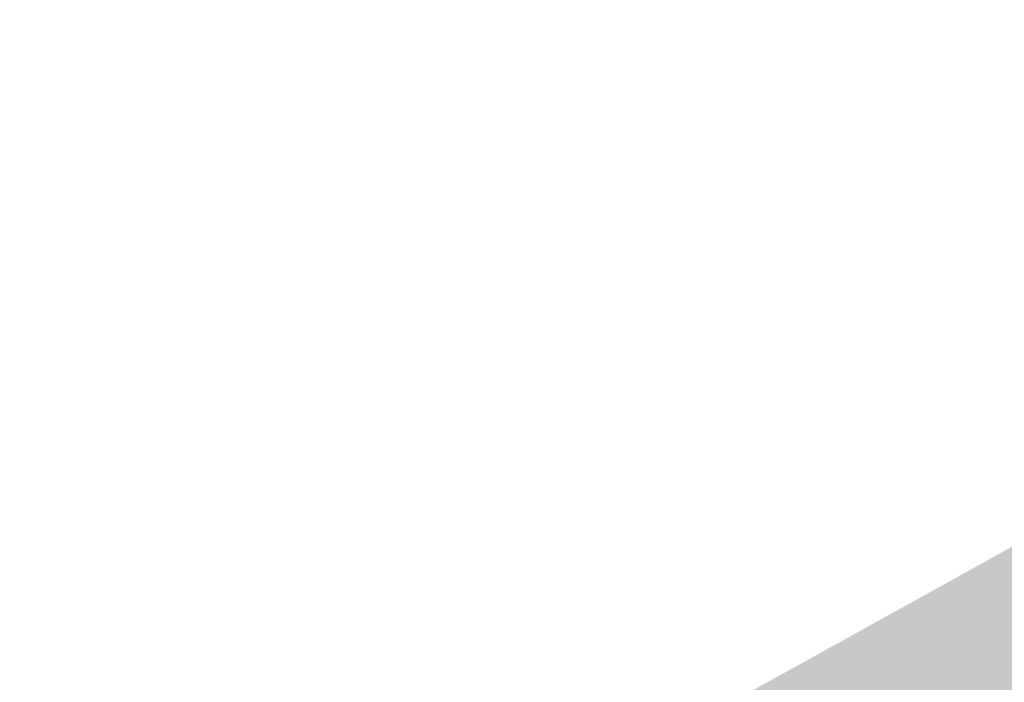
# Model space of a CAD drawing. Header units: metres. Extents: x 164696 to 183842, y 382615 to 387356.
# Tile 695 of 1056: x 182696.68 to 182699.38, y 386644.91 to 386646.72. Entities that reach past the tile are written whole.
import ezdxf

# ---------------------------------------------------------------- set-up
doc = ezdxf.new("R2010")
doc.units = ezdxf.units.M
doc.layers.add('C3D-SURFACE_TINSURFACE', color=7, linetype='Continuous')

msp = doc.modelspace()

# ---------------------------------------------------------------- linework, layer by layer
at = {"layer": 'C3D-SURFACE_TINSURFACE', "color": 11, "linetype": 'Continuous', "lineweight": -3, "true_color": 0xff8585}
for points in [[(182697.3308, 386644.1102), (182702.013, 386646.7242), (182696.6786, 386643.7692)], [(182697.3308, 386644.1102), (182700.0044, 386645.5786), (182702.013, 386646.7242)], [(182699.3207, 386644.8727), (182700.3173, 386645.6611), (182699.2516, 386645.11)], [(182700.0044, 386645.5786), (182699.2516, 386645.11), (182700.3173, 386645.6611)], [(182699.3207, 386644.8727), (182699.6021, 386644.9226), (182700.3173, 386645.6611)], [(182699.5149, 386644.8942), (182699.6021, 386644.9226), (182699.3207, 386644.8727)]]:
    msp.add_solid(points, dxfattribs=at)
at = {"layer": 'C3D-SURFACE_TINSURFACE', "color": 61, "linetype": 'Continuous', "lineweight": -3, "true_color": 0xe4eb6b}
for points in [[(182698.5166, 386644.73), (182700.0044, 386645.5786), (182697.3308, 386644.1102)], [(182698.5166, 386644.73), (182699.2516, 386645.11), (182700.0044, 386645.5786)], [(182698.5166, 386644.73), (182699.3207, 386644.8727), (182699.2516, 386645.11)]]:
    msp.add_solid(points, dxfattribs=at)

doc.saveas('drawing.dxf')
